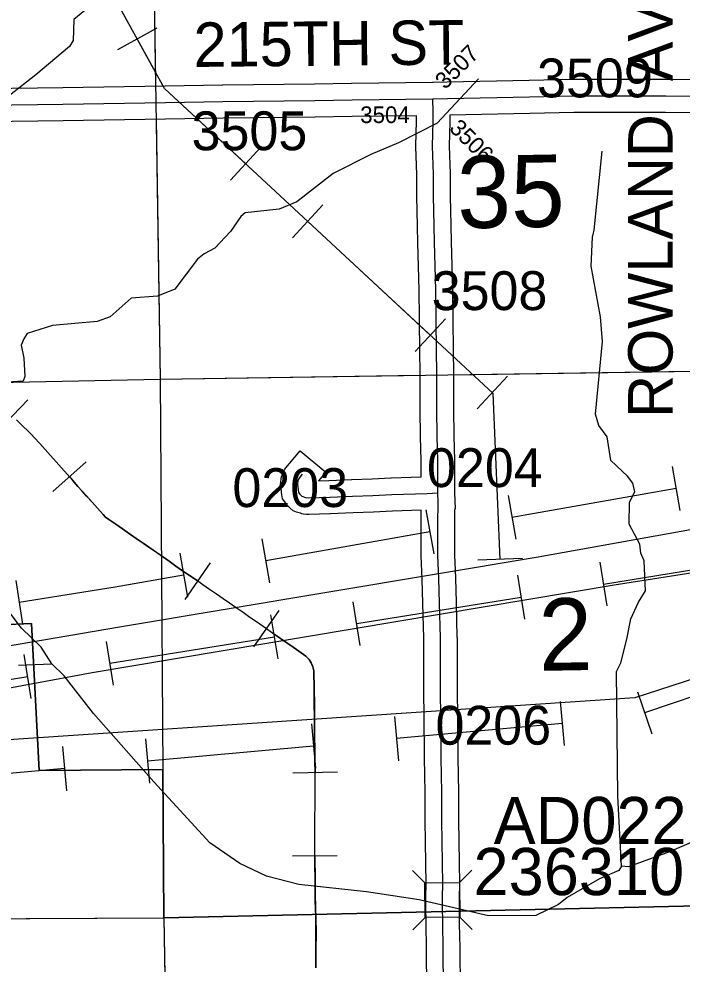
# Model space of a CAD drawing. Extents: x 23.6 to 68.7, y -63 to -29.
# Drawn here: x 48.369 to 49.563, y -46.613 to -44.911 of the extents above; entities that cross this region are included whole.
import ezdxf

# ---------------------------------------------------------------- set-up
doc = ezdxf.new("R2010")
doc.units = 0
for name, color, linetype in [('tdCoHydroRiver', 7, 'Continuous'), ('tdCoPipe', 7, 'Continuous'), ('tdCoPipe1', 7, 'Continuous'), ('tdCoPipe2', 7, 'Continuous'), ('tdCoPipe3', 7, 'Continuous'), ('tdCoSecRdNmbr', 7, 'Continuous'), ('tdCoSecRdTxt', 7, 'Continuous'), ('tdCoSecRteBand', 7, 'Continuous'), ('tdCoSecRteCL', 7, 'Continuous'), ('tdCoSectLine', 7, 'Continuous'), ('tdCoSectLinePart', 7, 'Continuous'), ('tdCoSectNmbr', 7, 'Continuous'), ('tdCoStrucSec', 7, 'Continuous'), ('tdCoStrucSecCoName', 7, 'Continuous'), ('tdCoStrucSecFHWANum', 7, 'Continuous'), ('tdCoSurfGravel', 7, 'Continuous'), ('tdCoTwpBndry', 7, 'Continuous'), ('tdCoTwpBndryShd', 7, 'Continuous')]:
    doc.layers.add(name, color=color, linetype=linetype)

msp = doc.modelspace()

# ---------------------------------------------------------------- linework, layer by layer
at = {"layer": 'tdCoHydroRiver'}
for points in [[(48.4879, -44.8961), (48.4676, -44.9121), (48.4664, -44.95), (48.4602, -44.9611), (48.3992, -45.0123), (48.3523, -45.0491), (48.3367, -45.0698), (48.3215, -45.122), (48.3106, -45.1348), (48.2998, -45.1554), (48.2954, -45.1855), (48.2768, -45.2157), (48.2771, -45.2425), (48.2851, -45.2598), (48.2917, -45.5691)], [(49.1965, -45.0193), (49.1216, -45.0991), (49.0525, -45.1345), (49.0022, -45.1556), (48.9347, -45.1895), (48.869, -45.2407), (48.8375, -45.2537), (48.7761, -45.2607), (48.7682, -45.2671), (48.7496, -45.2941), (48.7215, -45.3244), (48.7027, -45.3341), (48.6902, -45.3437), (48.6497, -45.3978), (48.6183, -45.4108), (48.571, -45.4145), (48.5334, -45.448), (48.5099, -45.4562), (48.4294, -45.4634), (48.3838, -45.4781), (48.3776, -45.4876), (48.373, -45.4987), (48.378, -45.5224), (48.3799, -45.5555), (48.3769, -45.5634), (48.2917, -45.5691)], [(49.4535, -46.4372), (49.4474, -46.311), (49.4449, -46.0868), (49.4526, -46.071), (49.4632, -46.0282), (49.4707, -45.9918), (49.4846, -45.9617), (49.497, -45.941), (49.4948, -45.8874), (49.4884, -45.8733), (49.4866, -45.8575), (49.4673, -45.8214), (49.4684, -45.7819), (49.4777, -45.7629), (49.4744, -45.7471), (49.4647, -45.7346), (49.4344, -45.7065), (49.4277, -45.664), (49.4132, -45.6436), (49.4067, -45.6232), (49.4195, -45.492), (49.4158, -45.4478), (49.399, -45.3565), (49.4016, -45.3043), (49.4047, -45.2917), (49.4189, -45.1495)], [(48.4282, -46.0727), (48.4089, -46.0429), (48.3738, -46.0086), (48.3338, -45.957), (48.294, -45.9227), (48.2574, -45.8994), (48.2194, -45.8856), (48.1922, -45.8591), (48.181, -45.8387), (48.1821, -45.7992), (48.1852, -45.7913), (48.1863, -45.7502), (48.1798, -45.7313), (48.1542, -45.7048), (48.1193, -45.6815)], [(48.3682, -46.075), (48.4282, -46.0727)], [(49.4535, -46.4372), (49.4488, -46.4451), (49.4143, -46.4597), (49.3562, -46.4935), (49.3406, -46.5063), (49.2998, -46.5257), (49.2145, -46.5266), (49.0895, -46.498), (48.9946, -46.4833), (48.873, -46.4704), (48.8144, -46.4552), (48.7668, -46.4321), (48.7127, -46.3948), (48.612, -46.2854), (48.5034, -46.1619), (48.4505, -46.0946), (48.4282, -46.0727)], [(49.7977, -46.4429), (49.7803, -46.4415), (49.7454, -46.4292), (49.72, -46.4106), (49.7135, -46.398), (49.7098, -46.3491), (49.6971, -46.3366), (49.6813, -46.3368), (49.6561, -46.345), (49.6154, -46.3786), (49.54, -46.411), (49.4661, -46.4386), (49.4535, -46.4372)]]:
    msp.add_lwpolyline(points, dxfattribs=at)
at = {"layer": 'tdCoPipe'}
for p, q in [((48.6171, -44.9278), (48.5465, -44.9668)), ((48.8046, -45.1426), (48.7498, -45.2016)), ((48.9161, -45.2462), (48.8612, -45.3053)), ((49.137, -45.4512), (49.0822, -45.5102)), ((49.2485, -45.5547), (49.1936, -45.6138)), ((48.3295, -45.6552), (48.3851, -45.5975)), ((48.4299, -45.7621), (48.4899, -45.7091)), ((49.2753, -45.8829), (49.1948, -45.8862)), ((48.6681, -45.9568), (48.714, -45.8911)), ((48.7916, -46.0424), (48.8372, -45.9764)), ((48.8621, -46.2688), (48.9422, -46.2674)), ((48.8616, -46.4184), (48.9418, -46.4177))]:
    msp.add_line(p, q, dxfattribs=at)
for points in [[(49.235, -45.8846), (49.2228, -45.5859), (48.631, -45.0365), (48.3259, -44.4833), (47.6249, -43.6035), (47.2564, -43.6286), (47.2295, -42.7899), (46.7033, -42.0686), (46.5285, -41.5156), (46.0057, -40.6253), (45.6344, -39.9382), (45.306, -39.6932), (44.5987, -37.745), (44.3979, -37.3292), (44.3085, -36.8596)], [(48.7772, -45.1722), (48.631, -45.0365), (48.5818, -44.9473)], [(49.1095, -45.4807), (48.8887, -45.2757)], [(53.1708, -45.5459), (52.0841, -45.5286), (51.6517, -45.5587), (51.1058, -45.6426), (50.153, -45.7281), (49.3035, -45.8806), (48.5501, -46.007), (47.932, -46.1126), (47.2458, -46.1984), (46.5747, -46.2176), (46.103, -46.1798), (45.5856, -46.2895)], [(49.235, -45.8846), (49.2228, -45.5859), (49.221, -45.5842)], [(53.0462, -45.6523), (52.2738, -45.6105), (51.9253, -45.6233), (51.1369, -45.7126), (50.1604, -45.8185), (49.4405, -45.931), (48.5009, -46.0887), (47.7314, -46.232), (47.4354, -46.2763), (47.071, -46.3014), (46.4977, -46.2951), (46.287, -46.2839), (46.1338, -46.2277), (45.7767, -46.3352)], [(48.9035, -46.6204), (48.9035, -46.613), (48.9035, -46.6058), (48.9034, -46.5985), (48.9035, -46.5911), (48.9035, -46.5836), (48.9036, -46.5765), (48.9037, -46.5692), (48.9037, -46.5618), (48.9037, -46.5545), (48.9037, -46.5471), (48.9036, -46.5398), (48.9034, -46.5323), (48.9032, -46.525), (48.9029, -46.5176), (48.9027, -46.5103), (48.9025, -46.5029), (48.9024, -46.4954), (48.9024, -46.4883), (48.9023, -46.4809), (48.9022, -46.4661), (48.9021, -46.4589), (48.902, -46.4513), (48.9019, -46.444), (48.9019, -46.4367), (48.9018, -46.4293), (48.9017, -46.4219), (48.9016, -46.4146), (48.9016, -46.4072), (48.9016, -46.4), (48.9016, -46.3927), (48.9017, -46.3853), (48.9018, -46.3779), (48.9018, -46.3706), (48.9019, -46.3632), (48.9019, -46.3559), (48.9019, -46.3503), (48.9018, -46.3482), (48.9019, -46.3409), (48.902, -46.3361), (48.902, -46.3316), (48.9025, -46.3248), (48.9025, -46.3215), (48.9024, -46.3161), (48.9024, -46.3087), (48.9023, -46.2948), (48.9023, -46.281), (48.902, -46.266), (48.9017, -46.251), (48.9015, -46.2363), (48.9014, -46.2213), (48.9012, -46.2076), (48.9012, -46.2055), (48.9011, -46.1932), (48.9012, -46.1905), (48.9009, -46.1787), (48.9008, -46.1638), (48.9007, -46.1497), (48.9007, -46.1385), (48.9007, -46.1245), (48.9006, -46.1214), (48.9006, -46.114), (48.9006, -46.1096), (48.9, -46.0946), (48.8998, -46.0886), (48.8996, -46.0853), (48.8979, -46.0779), (48.8965, -46.0742), (48.895, -46.0708), (48.8912, -46.0649), (48.8882, -46.0617), (48.8855, -46.0591), (48.8768, -46.0529), (48.8687, -46.0472), (48.8566, -46.0387), (48.8459, -46.0314), (48.8336, -46.0228), (48.8213, -46.0143), (48.8089, -46.0057), (48.7966, -45.9971), (48.7847, -45.9891), (48.7725, -45.9805), (48.7601, -45.972), (48.7478, -45.9635), (48.7365, -45.9556), (48.7245, -45.9472), (48.7123, -45.9388), (48.7, -45.9303), (48.6878, -45.9217), (48.6761, -45.9137), (48.6637, -45.9052), (48.6517, -45.8968), (48.6394, -45.888), (48.6272, -45.8795), (48.6169, -45.8725), (48.6048, -45.864), (48.5926, -45.8556), (48.5803, -45.847), (48.568, -45.8385), (48.5556, -45.8299), (48.5433, -45.8214), (48.5309, -45.8128), (48.525, -45.8085), (48.5206, -45.8038), (48.5106, -45.7927), (48.5006, -45.7816), (48.4906, -45.7705), (48.4828, -45.7618), (48.4751, -45.7531), (48.4653, -45.7418), (48.4558, -45.731), (48.4459, -45.7199), (48.4359, -45.7088), (48.426, -45.6978), (48.416, -45.6866), (48.4066, -45.6762), (48.3966, -45.665), (48.3919, -45.6598), (48.3862, -45.6542), (48.3755, -45.6439), (48.3648, -45.6336)], [(48.4599, -45.7356), (48.4654, -45.7418), (48.4752, -45.7531), (48.4828, -45.7617), (48.4906, -45.7704), (48.5006, -45.7815), (48.5107, -45.7927), (48.5207, -45.8038), (48.5251, -45.8084), (48.531, -45.8127), (48.5433, -45.8214), (48.5557, -45.8298), (48.568, -45.8384), (48.5803, -45.847), (48.5927, -45.8555), (48.6048, -45.8639), (48.617, -45.8724), (48.6272, -45.8795), (48.6394, -45.888), (48.6517, -45.8967), (48.6637, -45.9052), (48.6761, -45.9137), (48.6878, -45.9217), (48.6911, -45.924)], [(52.9574, -45.746), (52.0256, -45.7628), (51.3773, -45.8341), (50.574, -45.8652), (50.0681, -45.9425), (49.4777, -46.1337), (48.0901, -46.2271), (47.7923, -46.2775), (47.4525, -46.6041), (47.0768, -46.5468), (46.5761, -46.439), (46.1215, -46.3345), (45.8873, -46.3578)], [(48.8144, -46.0094), (48.8213, -46.0142), (48.8336, -46.0228), (48.8459, -46.0314), (48.8566, -46.0387), (48.8687, -46.0471), (48.8769, -46.0529), (48.8856, -46.0591), (48.8883, -46.0617), (48.8912, -46.0649), (48.8951, -46.0708), (48.8965, -46.0742), (48.898, -46.0779), (48.8996, -46.0853), (48.8998, -46.0886), (48.9001, -46.0946), (48.9007, -46.1096), (48.9007, -46.114), (48.9006, -46.1214), (48.9007, -46.1245), (48.9008, -46.1385), (48.9008, -46.1497), (48.9008, -46.1638), (48.901, -46.1787), (48.9013, -46.1905), (48.9012, -46.1932), (48.9012, -46.2055), (48.9013, -46.2076), (48.9014, -46.2213), (48.9016, -46.2363), (48.9018, -46.251), (48.9021, -46.266), (48.9021, -46.2681)], [(48.9017, -46.4181), (48.9017, -46.4219), (48.9018, -46.4293), (48.9019, -46.4367), (48.902, -46.444), (48.9021, -46.4513), (48.9022, -46.4589), (48.9022, -46.4661), (48.9024, -46.4809), (48.9024, -46.4883), (48.9025, -46.4954), (48.9026, -46.5029), (48.9028, -46.5103), (48.903, -46.5176), (48.9032, -46.525), (48.9035, -46.5323), (48.9037, -46.5398), (48.9038, -46.5471), (48.9038, -46.5545), (48.9038, -46.5618), (48.9038, -46.5692), (48.9037, -46.5765), (48.9036, -46.5836), (48.9035, -46.5911), (48.9035, -46.5985), (48.9035, -46.6058), (48.9036, -46.613), (48.9036, -46.6204)]]:
    msp.add_lwpolyline(points, dxfattribs=at)
at = {"layer": 'tdCoPipe1'}
for p, q in [((49.4278, -45.9685), (49.4151, -45.8894)), ((49.2797, -45.9923), (49.267, -45.9132)), ((48.9835, -46.04), (48.9708, -45.9608)), ((48.8354, -46.0638), (48.8227, -45.9846)), ((48.5393, -46.1114), (48.5265, -46.0323)), ((48.3912, -46.1352), (48.3784, -46.0561))]:
    msp.add_line(p, q, dxfattribs=at)
for points in [[(49.4215, -45.929), (49.687, -45.8863), (49.7179, -45.8829)], [(48.9772, -46.0004), (49.2734, -45.9528)], [(48.5329, -46.0718), (48.8291, -46.0242)], [(48.0886, -46.1433), (48.3848, -46.0956)]]:
    msp.add_lwpolyline(points, dxfattribs=at)
at = {"layer": 'tdCoPipe2'}
for p, q in [((49.4826, -46.1229), (49.5082, -46.1989)), ((49.3436, -46.1403), (49.3508, -46.2201)), ((49.0448, -46.1673), (49.0521, -46.2472)), ((48.8955, -46.1809), (48.9027, -46.2607)), ((48.5967, -46.2079), (48.6039, -46.2878)), ((48.4473, -46.2214), (48.4545, -46.3013))]:
    msp.add_line(p, q, dxfattribs=at)
for points in [[(49.7797, -46.0651), (49.4954, -46.1609)], [(49.3472, -46.1802), (49.0485, -46.2073)], [(48.8991, -46.2208), (48.6003, -46.2478)], [(48.4509, -46.2614), (48.1521, -46.2884)]]:
    msp.add_lwpolyline(points, dxfattribs=at)
at = {"layer": 'tdCoPipe3'}
for p, q in [((49.5449, -45.7175), (49.5588, -45.7964)), ((49.2495, -45.7695), (49.2634, -45.8485)), ((49.1017, -45.7956), (49.1156, -45.8745)), ((48.8063, -45.8476), (48.8202, -45.9266)), ((48.6586, -45.8736), (48.6725, -45.9526)), ((48.3633, -45.9224), (48.3757, -46.0016))]:
    msp.add_line(p, q, dxfattribs=at)
for points in [[(49.5519, -45.757), (49.2564, -45.809)], [(49.1087, -45.835), (48.8132, -45.8871)], [(48.6655, -45.9131), (48.542, -45.9349), (48.3695, -45.962)]]:
    msp.add_lwpolyline(points, dxfattribs=at)
at = {"layer": 'tdCoSecRteBand'}
for points in [[(48.2181, -45.0376), (48.4479, -45.0346), (48.6321, -45.0319), (48.7357, -45.0302), (48.7358, -45.0302), (48.7359, -45.0302), (48.9012, -45.0283), (48.9679, -45.0268), (48.9681, -45.0268), (48.9683, -45.0268), (49.1137, -45.0252), (49.1148, -45.0252), (49.1396, -45.0247), (49.2877, -45.0214), (49.2877, -45.0214), (49.2878, -45.0214), (49.3672, -45.0199), (49.3675, -45.0199), (49.3678, -45.0199), (49.5333, -45.0199), (49.5334, -45.0199), (49.5335, -45.0199), (49.5836, -45.0202)], [(49.1035, -46.6596), (49.1025, -46.5849), (49.1018, -46.5416), (49.1018, -46.5414), (49.1018, -46.5412), (49.1016, -46.5077), (49.1015, -46.4929), (49.1015, -46.4925), (49.1015, -46.4921), (49.102, -46.4695), (49.1013, -46.4316), (49.1013, -46.4316), (49.1013, -46.4315), (49.1, -46.3548), (49.1, -46.3546), (49.1, -46.3544), (49.1, -46.3047), (49.0993, -46.2423), (49.0983, -46.1654), (49.0983, -46.1653), (49.0983, -46.1652), (49.0981, -46.1252), (49.0981, -46.1252), (49.0981, -46.1252), (49.0976, -46.0264), (49.0958, -45.9641), (49.0946, -45.9201), (49.0931, -45.8785), (49.0931, -45.878), (49.0931, -45.8776), (49.0929, -45.8211), (49.0929, -45.8208), (49.0929, -45.8206), (49.0932, -45.7961), (49.0412, -45.7979), (49.0073, -45.7994), (49.0071, -45.7994), (49.007, -45.7994), (48.9705, -45.8006), (48.9299, -45.8027), (48.9296, -45.8027), (48.9293, -45.8027), (48.8911, -45.8039), (48.8887, -45.8039), (48.8864, -45.8036), (48.8813, -45.803), (48.8784, -45.8026), (48.8756, -45.8017), (48.8687, -45.7994), (48.8624, -45.7973), (48.8575, -45.7926), (48.8537, -45.789), (48.8516, -45.7869), (48.8499, -45.7845), (48.8476, -45.7812), (48.8434, -45.7753), (48.8424, -45.7681), (48.8418, -45.7634), (48.8417, -45.763), (48.8417, -45.7626), (48.8405, -45.7522), (48.8401, -45.7489), (48.8405, -45.7455), (48.8412, -45.7397), (48.8417, -45.7354), (48.8434, -45.7315), (48.8452, -45.7272), (48.8469, -45.7231), (48.8497, -45.7198), (48.8559, -45.7122), (48.875, -45.6891), (48.9213, -45.7273), (48.908, -45.7433), (48.9271, -45.7428), (48.9677, -45.7407), (48.968, -45.7407), (48.9682, -45.7407), (49.0048, -45.7394), (49.0387, -45.738), (49.0388, -45.738), (49.039, -45.738), (49.0931, -45.7361), (49.093, -45.7352), (49.0931, -45.7352), (49.0931, -45.7074), (49.0921, -45.6635), (49.0921, -45.6634), (49.0921, -45.6633), (49.0914, -45.6145), (49.0914, -45.6143), (49.0914, -45.6142), (49.0911, -45.5625), (49.091, -45.5457), (49.0907, -45.513), (49.0899, -45.4502), (49.0892, -45.4001), (49.0872, -45.3144), (49.0865, -45.2848), (49.0865, -45.2847), (49.0865, -45.2846), (49.0855, -45.2306), (49.0855, -45.2304), (49.0855, -45.2301), (49.0855, -45.1917), (49.0835, -45.142), (49.0835, -45.141), (49.0835, -45.14), (49.0847, -45.0957), (49.0846, -45.0856), (48.9691, -45.0868), (48.9024, -45.0883), (48.9022, -45.0883), (48.902, -45.0883), (48.7366, -45.0902), (48.633, -45.0919), (48.633, -45.0919), (48.633, -45.0919), (48.4488, -45.0946), (48.4487, -45.0946), (48.4487, -45.0946), (48.2188, -45.0976)], [(49.5842, -45.0802), (49.5332, -45.0799), (49.368, -45.0799), (49.2889, -45.0814), (49.1446, -45.0846), (49.1447, -45.0956), (49.1447, -45.0962), (49.1447, -45.0968), (49.1435, -45.1406), (49.1455, -45.1899), (49.1455, -45.1905), (49.1455, -45.1911), (49.1455, -45.2298), (49.1465, -45.2834), (49.1472, -45.3129), (49.1472, -45.313), (49.1472, -45.313), (49.1492, -45.3988), (49.1492, -45.3989), (49.1492, -45.3991), (49.1499, -45.4494), (49.1499, -45.4494), (49.1499, -45.4495), (49.1507, -45.5123), (49.1507, -45.5124), (49.1507, -45.5124), (49.151, -45.5451), (49.1511, -45.562), (49.1511, -45.562), (49.1511, -45.5621), (49.1514, -45.6138), (49.1521, -45.6623), (49.1531, -45.7063), (49.1531, -45.7067), (49.1531, -45.707), (49.1531, -45.7451), (49.1532, -45.7643), (49.1544, -45.7938), (49.1534, -45.7938), (49.1535, -45.7948), (49.1532, -45.7948), (49.1529, -45.8211), (49.1531, -45.8768), (49.1546, -45.918), (49.1546, -45.9182), (49.1546, -45.9183), (49.1558, -45.9624), (49.1558, -45.9624), (49.1558, -45.9624), (49.1575, -46.0251), (49.1576, -46.0254), (49.1576, -46.0257), (49.1581, -46.1249), (49.1583, -46.1647), (49.1593, -46.2415), (49.1593, -46.2415), (49.1593, -46.2416), (49.16, -46.3042), (49.16, -46.3044), (49.16, -46.3045), (49.16, -46.3541), (49.1613, -46.4305), (49.162, -46.469), (49.162, -46.4696), (49.162, -46.4702), (49.1615, -46.493), (49.1616, -46.5074), (49.1617, -46.5407), (49.1625, -46.5839), (49.1625, -46.584), (49.1625, -46.5841), (49.1635, -46.6586)]]:
    msp.add_lwpolyline(points, dxfattribs=at)
at = {"layer": 'tdCoSecRteCL'}
for points in [[(48.2184, -45.0676), (48.4483, -45.0646), (48.6326, -45.0619), (48.7362, -45.0602), (48.9017, -45.0583), (48.9686, -45.0568), (49.1142, -45.0552)], [(49.1233, -45.765), (49.1231, -45.7452), (49.1231, -45.707), (49.1221, -45.6629), (49.1214, -45.614), (49.1211, -45.5623), (49.121, -45.5454), (49.1207, -45.5127), (49.1199, -45.4498), (49.1192, -45.3995), (49.1172, -45.3137), (49.1165, -45.2841), (49.1155, -45.2301), (49.1155, -45.1911), (49.1135, -45.1408), (49.1147, -45.0959), (49.1145, -45.0788), (49.1142, -45.0555), (49.1142, -45.0552)], [(49.1142, -45.0552), (49.1155, -45.0552), (49.1403, -45.0547), (49.2883, -45.0514), (49.3678, -45.0499), (49.5333, -45.0499), (49.6139, -45.0503)], [(48.879, -45.7313), (48.8728, -45.7389), (48.871, -45.7431), (48.8703, -45.7489), (48.8715, -45.7593), (48.8721, -45.764), (48.8744, -45.7673), (48.8782, -45.7709), (48.8851, -45.7732), (48.8902, -45.7739), (48.9284, -45.7727), (48.9692, -45.7706), (49.006, -45.7694), (49.04, -45.7679), (49.1039, -45.7657), (49.1233, -45.765)], [(49.1335, -46.6592), (49.1325, -46.5844), (49.1318, -46.541), (49.1316, -46.5075), (49.1315, -46.4927), (49.132, -46.4695), (49.1313, -46.4311), (49.13, -46.3544), (49.13, -46.3045), (49.1293, -46.2419), (49.1283, -46.165), (49.1281, -46.125), (49.1276, -46.0259), (49.1258, -45.9632), (49.1246, -45.9191), (49.1231, -45.8774), (49.1229, -45.821), (49.1234, -45.7815), (49.1233, -45.765)]]:
    msp.add_lwpolyline(points, dxfattribs=at)
at = {"layer": 'tdCoSectLine'}
for points in [[(48.6075, -44.5616), (48.6233, -45.5598)], [(48.6233, -45.5598), (49.6185, -45.5453)], [(47.6229, -45.5808), (48.6233, -45.5598)], [(48.6233, -45.5598), (48.63, -46.5299)], [(48.63, -46.5299), (49.6188, -46.5078)], [(47.6343, -46.5352), (48.63, -46.5299)], [(48.63, -46.5299), (48.6465, -47.5209)]]:
    msp.add_lwpolyline(points, dxfattribs=at)
at = {"layer": 'tdCoSectLinePart'}
for points in [[(48.608, -44.5915), (48.615, -45.0317)], [(48.6159, -45.0917), (48.6233, -45.5598)], [(49.1508, -45.5521), (49.5884, -45.5458)], [(47.6229, -45.5808), (48.6233, -45.5598)], [(48.6233, -45.5598), (49.0906, -45.553)], [(48.6233, -45.5598), (48.63, -46.5299)], [(48.63, -46.5299), (49.1015, -46.5193)], [(49.1615, -46.518), (49.6188, -46.5078)], [(47.6645, -46.5351), (48.63, -46.5299)], [(48.63, -46.5299), (48.638, -47.0123)]]:
    msp.add_lwpolyline(points, dxfattribs=at)
at = {"layer": 'tdCoStrucSec'}
for p, q in [((49.0997, -46.4669), (49.0775, -46.4449)), ((49.1623, -46.4666), (49.1843, -46.4444)), ((49.1001, -46.5295), (49.078, -46.5518)), ((49.1627, -46.5292), (49.1849, -46.5512))]:
    msp.add_line(p, q, dxfattribs=at)
msp.add_lwpolyline([(49.1001, -46.5295), (49.0997, -46.4669), (49.1623, -46.4666), (49.1627, -46.5292)], close=True, dxfattribs=at)
at = {"layer": 'tdCoSurfGravel'}
for p, q in [((49.1142, -45.0555), (49.1142, -45.0552)), ((49.1145, -45.0788), (49.1142, -45.0555)), ((49.1155, -45.0552), (49.1403, -45.0547))]:
    msp.add_line(p, q, dxfattribs=at)
for points in [[(49.1403, -45.0547), (49.2883, -45.0514), (49.3678, -45.0499), (49.5333, -45.0499), (49.6139, -45.0503), (49.7419, -45.049), (49.9267, -45.0449), (50.0516, -45.0428), (50.1139, -45.0422), (50.1148, -45.0422), (50.3016, -45.0383), (50.4457, -45.0359), (50.6529, -45.0335)], [(48.2184, -45.0676), (48.4483, -45.0646), (48.6326, -45.0619), (48.7362, -45.0602), (48.9017, -45.0583), (48.9686, -45.0568), (49.1142, -45.0552), (49.1155, -45.0552)], [(49.121, -45.5454), (49.1207, -45.5127), (49.1199, -45.4498), (49.1192, -45.3995), (49.1172, -45.3137), (49.1165, -45.2841), (49.1155, -45.2301), (49.1155, -45.1911), (49.1135, -45.1408), (49.1147, -45.0959), (49.1145, -45.0788)], [(49.1316, -46.5075), (49.1315, -46.4927), (49.132, -46.4695), (49.1313, -46.4311), (49.13, -46.3544), (49.13, -46.3045), (49.1293, -46.2419), (49.1283, -46.165), (49.1281, -46.125), (49.1276, -46.0259), (49.1258, -45.9632), (49.1246, -45.9191), (49.1231, -45.8774), (49.1229, -45.821), (49.1234, -45.7815), (49.1233, -45.765), (49.1231, -45.7452), (49.1231, -45.707), (49.1221, -45.6629), (49.1214, -45.614), (49.1211, -45.5623), (49.121, -45.5454)], [(48.879, -45.7313), (48.8728, -45.7389), (48.871, -45.7431), (48.8703, -45.7489), (48.8715, -45.7593), (48.8721, -45.764), (48.8744, -45.7673), (48.8782, -45.7709), (48.8851, -45.7732), (48.8902, -45.7739), (48.9284, -45.7727), (48.9692, -45.7706), (49.006, -45.7694), (49.04, -45.7679), (49.1039, -45.7657), (49.1233, -45.765)], [(49.1554, -48.2333), (49.1544, -48.1807), (49.1527, -48.0648), (49.1517, -47.9556), (49.149, -47.8394), (49.1465, -47.7252), (49.1468, -47.6219), (49.1465, -47.5277), (49.1465, -47.4138), (49.1443, -47.3065), (49.1419, -47.2148), (49.1406, -47.1302), (49.1357, -47.0237), (49.133, -46.9682), (49.1337, -46.9317), (49.135, -46.8897), (49.1352, -46.8565), (49.1354, -46.82), (49.1357, -46.742), (49.1335, -46.6592), (49.1325, -46.5844), (49.1318, -46.541), (49.1316, -46.5075)]]:
    msp.add_lwpolyline(points, dxfattribs=at)
at = {"layer": 'tdCoTwpBndry'}
for points in [[(47.1919, -45.5827), (47.6241, -45.5808), (48.1595, -45.5695), (48.1676, -46.01), (48.3914, -45.9999), (48.4052, -46.2647), (48.6282, -46.263), (48.63, -46.5299), (49.1013, -46.5194)], [(49.1613, -46.518), (49.6188, -46.5078), (50.63, -46.4962)]]:
    msp.add_lwpolyline(points, dxfattribs=at)
at = {"layer": 'tdCoTwpBndryShd'}
msp.add_lwpolyline([(50.63, -46.4962), (49.6188, -46.5078), (48.63, -46.5299), (48.6282, -46.263), (48.4052, -46.2647), (48.3914, -45.9999), (48.1676, -46.01), (48.1595, -45.5695), (47.6229, -45.5808), (47.1225, -45.5829), (47.1206, -45.3103), (47.4063, -45.2992), (47.404, -45.0665), (47.3143, -45.0663), (47.2282, -45.066), (47.1104, -45.065), (47.0959, -44.5667), (46.6109, -44.564), (45.6121, -44.5846), (45.6093, -44.0972), (44.6442, -44.1085), (44.6364, -44.1086)], dxfattribs=at)

# ---------------------------------------------------------------- texts
at = {"layer": 'tdCoSecRdNmbr'}
for s, height, rotation, p in [('3507', 0.03, 45.0368, (49.1363, -45.0397)), ('3509', 0.07, 0.0383, (49.3018, -45.0527)), ('3504', 0.03, 0.038, (48.9834, -45.0989)), ('3505', 0.07, 0.0378, (48.6798, -45.1479)), ('3506', 0.03, 315.0374, (49.1419, -45.1102)), ('3508', 0.07, 0.0381, (49.112, -45.4358)), ('0204', 0.07, 0.0381, (49.1036, -45.7545)), ('0203', 0.07, 0.0379, (48.7533, -45.7905)), ('0206', 0.07, 0.0382, (49.1189, -46.2184))]:
    msp.add_text(s, height=height, rotation=rotation, dxfattribs=at).set_placement(p)
at = {"layer": 'tdCoSecRdTxt'}
for s, rotation, p in [('ROWLAND  AVE', 90, (49.5457, -45.6298)), ('215TH ST', 0.5458, (48.6837, -44.9979))]:
    msp.add_text(s, height=0.08, rotation=rotation, dxfattribs=at).set_placement(p)
at = {"layer": 'tdCoSectNmbr'}
for s, rotation, p in [('35', 1.0381, (49.1589, -45.2886)), ('2', 1.0382, (49.3057, -46.0855))]:
    msp.add_text(s, height=0.13, rotation=rotation, dxfattribs=at).set_placement(p)
at = {"layer": 'tdCoStrucSecCoName'}
msp.add_text('AD022209.0', height=0.085, dxfattribs=at).set_placement((49.2235, -46.3974))
at = {"layer": 'tdCoStrucSecFHWANum'}
msp.add_text('236310', height=0.085, dxfattribs=at).set_placement((49.1872, -46.4893))

doc.saveas('drawing.dxf')
